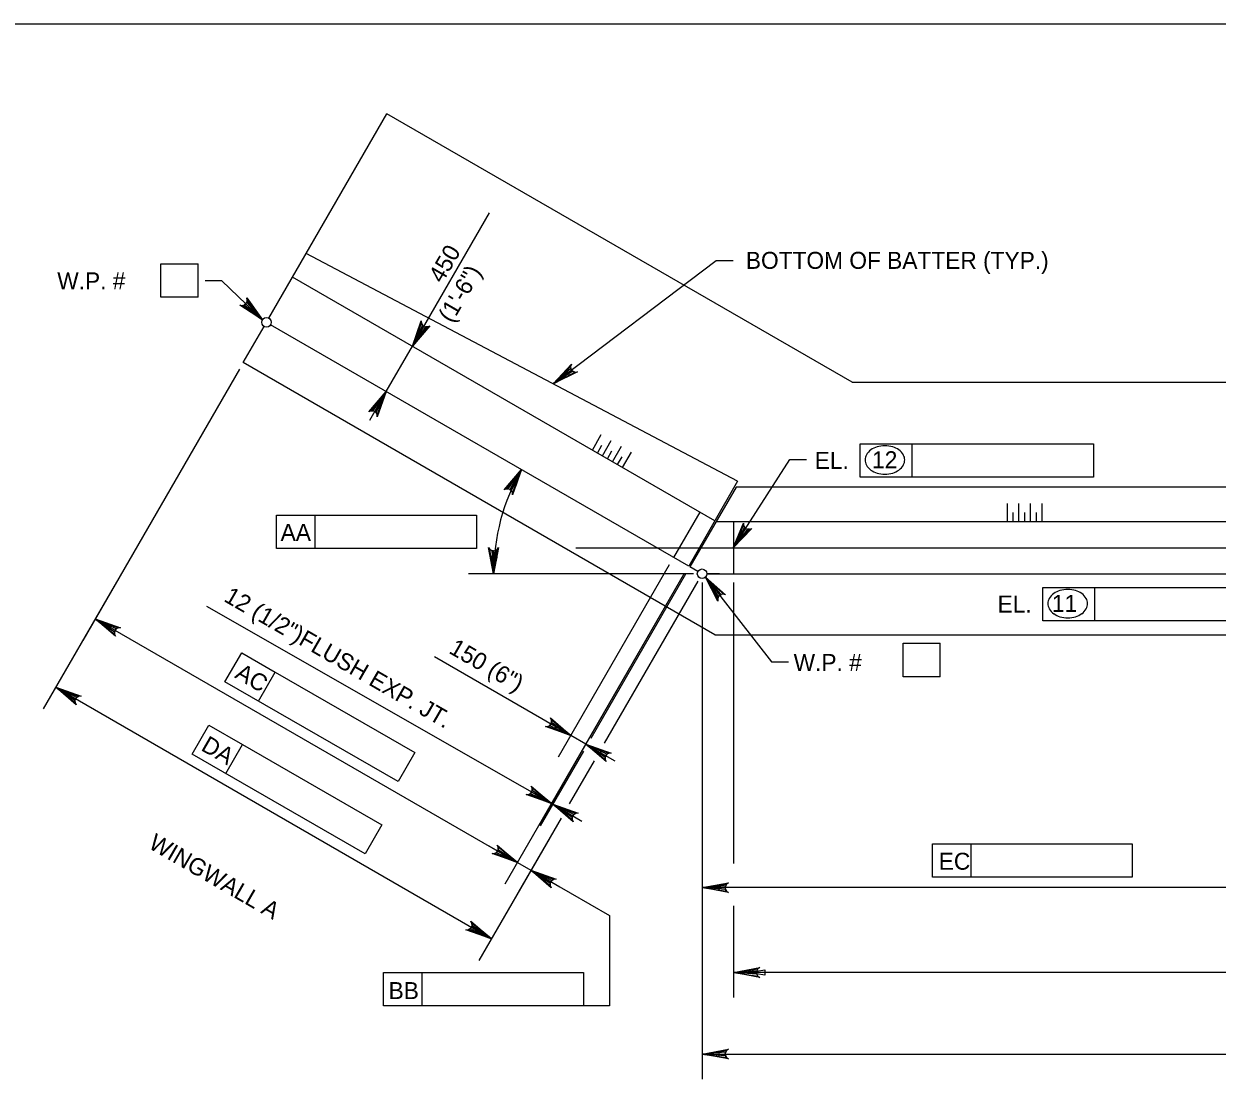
# Model space of a CAD drawing. Extents: x 638340 to 640241, y 295465 to 298435.
# Drawn here: x 638492.9 to 638703.7, y 297640 to 297826.5 of the extents above; entities that cross this region are included whole.
import ezdxf

# ---------------------------------------------------------------- set-up
doc = ezdxf.new("R2010")
doc.units = 0
for name, color, linetype in [('10', 7, 'Continuous'), ('2', 7, 'Continuous'), ('3', 7, 'Continuous')]:
    doc.layers.add(name, color=color, linetype=linetype)

msp = doc.modelspace()

# ---------------------------------------------------------------- linework, layer by layer
at = {"layer": '10'}
for p, q in [((638536.16, 297774.45), (638557.01, 297810.57)), ((638639.18, 297763.13), (638557.01, 297810.57)), ((638618.97, 297745.64), (638542.75, 297785.87)), ((638614.94, 297738.65), (638540.35, 297781.71)), ((638531.63, 297766.61), (638535.31, 297772.98)), ((638610.32, 297730.66), (638536.47, 297773.29)), ((638614.93, 297718.52), (638531.63, 297766.61)), ((638639.18, 297763.13), (638813.43, 297763.13)), ((638618.97, 297745.64), (638610.32, 297730.66)), ((638618.68, 297744.62), (638610.54, 297730.53)), ((638834.85, 297744.54), (638618.68, 297744.62)), ((638612.27, 297740.18), (638607.66, 297732.19)), ((638615.16, 297738.52), (638838.33, 297738.52)), ((638618.23, 297738.52), (638618.23, 297729.29)), ((638590.4, 297733.9), (638855.61, 297733.9)), ((638611.95, 297729.72), (638610.54, 297730.53)), ((638613.54, 297729.29), (638723.45, 297729.29)), ((638615.76, 297729.29), (638613.54, 297729.29)), ((638614.93, 297718.52), (638834.61, 297718.52))]:
    msp.add_line(p, q, dxfattribs=at)
at = {"layer": '2'}
for p, q in [((638475.46, 297826.46), (639261.46, 297826.46)), ((638593.3, 297751.14), (638594.88, 297753.88)), ((638594.19, 297750.63), (638595, 297752.03)), ((638595.07, 297750.12), (638596.65, 297752.85)), ((638595.96, 297749.6), (638596.77, 297751.01)), ((638596.85, 297749.09), (638598.43, 297751.83)), ((638597.74, 297748.58), (638598.55, 297749.98)), ((638598.62, 297748.06), (638600.21, 297750.8)), ((638666.61, 297738.52), (638666.61, 297741.68)), ((638668.66, 297738.52), (638668.66, 297741.68)), ((638670.71, 297738.52), (638670.71, 297741.68)), ((638672.76, 297738.52), (638672.76, 297741.68)), ((638667.63, 297738.52), (638667.63, 297740.14)), ((638669.69, 297738.52), (638669.69, 297740.14)), ((638671.74, 297738.52), (638671.74, 297740.14))]:
    msp.add_line(p, q, dxfattribs=at)
at = {"layer": '3'}
for p, q in [((638561.51, 297769.5), (638575.12, 297793.05)), ((638517.1, 297778.15), (638517.1, 297784.05)), ((638517.1, 297784.05), (638523.7, 297784.05)), ((638523.7, 297778.15), (638523.7, 297784.05)), ((638586.41, 297762.83), (638615.16, 297784.67)), ((638615.16, 297784.67), (638618.16, 297784.67)), ((638527.85, 297781.03), (638524.9, 297781.03)), ((638535.02, 297774.17), (638527.85, 297781.03)), ((638523.7, 297778.15), (638517.1, 297778.15)), ((638556.89, 297761.5), (638561.51, 297769.49)), ((638530.95, 297765.43), (638503.28, 297717.5)), ((638556.89, 297761.5), (638553.94, 297756.39)), ((638640.6, 297752.25), (638649.77, 297752.25)), ((638640.6, 297746.34), (638640.6, 297752.25)), ((638649.77, 297746.34), (638649.77, 297752.25)), ((638649.77, 297752.25), (638681.81, 297752.25)), ((638681.81, 297752.25), (638681.81, 297746.34)), ((638618.2, 297733.86), (638628.17, 297749.46)), ((638628.17, 297749.46), (638631.12, 297749.46)), ((638681.81, 297746.34), (638640.6, 297746.34)), ((638537.51, 297739.67), (638544.36, 297739.67)), ((638537.51, 297733.76), (638537.51, 297739.67)), ((638544.36, 297733.76), (638544.36, 297739.67)), ((638544.36, 297739.67), (638572.82, 297739.67)), ((638572.82, 297739.67), (638572.82, 297733.76)), ((638572.82, 297733.76), (638537.51, 297733.76)), ((638606.89, 297730.86), (638587.27, 297696.88)), ((638611.15, 297729.29), (638571.42, 297729.29)), ((638609.55, 297729.32), (638577.86, 297674.43)), ((638609.55, 297729.32), (638583.88, 297684.86)), ((638609.55, 297729.32), (638589.94, 297695.35)), ((638609.77, 297729.2), (638593.01, 297700.16)), ((638611.92, 297727.96), (638595.4, 297699.34)), ((638613.29, 297728.68), (638624.97, 297713.76)), ((638508.82, 297727.09), (638496.29, 297705.4)), ((638612.69, 297727.75), (638612.69, 297669.41)), ((638618.23, 297727.75), (638618.23, 297678.09)), ((638672.9, 297720.96), (638672.9, 297726.86)), ((638672.9, 297726.86), (638682.07, 297726.86)), ((638682.07, 297720.96), (638682.07, 297726.86)), ((638682.07, 297726.86), (638714.01, 297726.86)), ((638580.98, 297691.65), (638525.2, 297723.5)), ((638505.49, 297721.33), (638580.08, 297678.27)), ((638714.11, 297720.96), (638672.9, 297720.96)), ((638528.41, 297710.22), (638531.37, 297715.34)), ((638531.37, 297715.34), (638537.29, 297711.92)), ((638648.18, 297717.01), (638654.77, 297717.01)), ((638648.18, 297711.1), (638648.18, 297717.01)), ((638654.77, 297711.1), (638654.77, 297717.01)), ((638584.37, 297703.67), (638565.42, 297714.62)), ((638624.97, 297713.76), (638627.93, 297713.76)), ((638534.34, 297706.8), (638537.29, 297711.92)), ((638537.29, 297711.92), (638561.94, 297697.69)), ((638654.77, 297711.1), (638648.18, 297711.1)), ((638498.51, 297709.23), (638575.46, 297664.81)), ((638558.98, 297692.57), (638528.41, 297710.22)), ((638522.61, 297697.44), (638525.56, 297702.56)), ((638525.56, 297702.56), (638531.49, 297699.14)), ((638586.93, 297702.2), (638584.37, 297703.67)), ((638592.15, 297699.18), (638589.49, 297700.72)), ((638528.54, 297694.02), (638531.49, 297699.14)), ((638531.49, 297699.14), (638556.13, 297684.91)), ((638553.18, 297679.79), (638522.61, 297697.44)), ((638561.94, 297697.69), (638558.98, 297692.57)), ((638591.74, 297697.96), (638584.11, 297684.73)), ((638593.61, 297696.25), (638589.21, 297688.63)), ((638594.71, 297697.7), (638597.27, 297696.23)), ((638583.54, 297690.17), (638580.98, 297691.65)), ((638586.32, 297688.57), (638586.1, 297688.7)), ((638612.69, 297688.73), (638612.69, 297640)), ((638587.77, 297686.13), (638580.23, 297673.07)), ((638588.88, 297687.09), (638591.43, 297685.61)), ((638556.13, 297684.91), (638553.18, 297679.79)), ((638585.77, 297682.66), (638573.24, 297660.97)), ((638653.36, 297681.57), (638660.21, 297681.57)), ((638653.36, 297675.66), (638653.36, 297681.57)), ((638660.21, 297675.66), (638660.21, 297681.57)), ((638660.21, 297681.57), (638688.66, 297681.57)), ((638688.66, 297681.57), (638688.66, 297675.66)), ((638577.52, 297679.75), (638574.96, 297681.22)), ((638580.08, 297678.27), (638582.44, 297676.91)), ((638582.44, 297676.9), (638596.31, 297668.9)), ((638585, 297675.43), (638587.56, 297673.95)), ((638688.66, 297675.66), (638653.36, 297675.66)), ((638726.39, 297673.84), (638612.69, 297673.84)), ((638596.31, 297668.9), (638596.31, 297652.94)), ((638618.23, 297670.61), (638618.23, 297654.42)), ((638556.41, 297658.85), (638563.25, 297658.85)), ((638556.41, 297652.94), (638556.41, 297658.85)), ((638563.25, 297652.94), (638563.25, 297658.85)), ((638563.25, 297658.85), (638591.71, 297658.85)), ((638591.71, 297658.85), (638591.71, 297652.94)), ((638835.25, 297658.84), (638620.8, 297658.84)), ((638591.71, 297652.94), (638556.41, 297652.94)), ((638596.31, 297652.94), (638591.71, 297652.94)), ((638612.69, 297644.43), (638840.95, 297644.43))]:
    msp.add_line(p, q, dxfattribs=at)
for points in [[(638535.02, 297774.17), (638531.05, 297776.76), (638531.48, 297776.69), (638531.83, 297776.79), (638532.08, 297776.98), (638532.26, 297777.24), (638532.34, 297777.59), (638532.25, 297778.02), (638535.02, 297774.17), (638532.34, 297777.59), (638532.26, 297777.24), (638535.02, 297774.17), (638532.08, 297776.98), (638531.83, 297776.79), (638535.02, 297774.17), (638531.48, 297776.69)], [(638561.51, 297769.5), (638563.08, 297773.97), (638563.12, 297773.53), (638563.3, 297773.22), (638563.54, 297773.01), (638563.84, 297772.9), (638564.2, 297772.91), (638564.6, 297773.09), (638561.51, 297769.5), (638564.2, 297772.91), (638563.84, 297772.9), (638561.51, 297769.5), (638563.54, 297773.01), (638563.3, 297773.22), (638561.51, 297769.5), (638563.12, 297773.53)], [(638586.41, 297762.83), (638589.59, 297766.34), (638589.46, 297765.93), (638589.5, 297765.57), (638589.64, 297765.29), (638589.88, 297765.07), (638590.21, 297764.93), (638590.65, 297764.95), (638586.41, 297762.83), (638590.21, 297764.93), (638589.88, 297765.07), (638586.41, 297762.83), (638589.64, 297765.29), (638589.5, 297765.57), (638586.41, 297762.83), (638589.46, 297765.93)], [(638556.89, 297761.5), (638555.32, 297757.03), (638555.28, 297757.47), (638555.11, 297757.78), (638554.86, 297757.98), (638554.56, 297758.1), (638554.2, 297758.09), (638553.81, 297757.9), (638556.89, 297761.5), (638554.2, 297758.09), (638554.56, 297758.1), (638556.89, 297761.5), (638554.86, 297757.98), (638555.11, 297757.78), (638556.89, 297761.5), (638555.28, 297757.47)], [(638580.78, 297747.71), (638579.21, 297743.24), (638579.17, 297743.67), (638579, 297743.99), (638578.75, 297744.19), (638578.45, 297744.3), (638578.09, 297744.3), (638577.7, 297744.11), (638580.78, 297747.71), (638578.09, 297744.3), (638578.45, 297744.3), (638580.78, 297747.71), (638578.75, 297744.19), (638579, 297743.99), (638580.78, 297747.71), (638579.17, 297743.67)], [(638618.2, 297733.86), (638619.98, 297738.26), (638619.99, 297737.83), (638620.16, 297737.5), (638620.39, 297737.29), (638620.68, 297737.17), (638621.05, 297737.15), (638621.45, 297737.32), (638618.2, 297733.86), (638621.05, 297737.15), (638620.68, 297737.17), (638618.2, 297733.86), (638620.39, 297737.29), (638620.16, 297737.5), (638618.2, 297733.86), (638619.99, 297737.83)], [(638575.85, 297729.29), (638574.97, 297733.95), (638575.22, 297733.59), (638575.54, 297733.41), (638575.85, 297733.35), (638576.16, 297733.41), (638576.47, 297733.59), (638576.72, 297733.95), (638575.85, 297729.29), (638576.47, 297733.59), (638576.16, 297733.41), (638575.85, 297729.29), (638575.85, 297733.35), (638575.54, 297733.41), (638575.85, 297729.29), (638575.22, 297733.59)], [(638613.29, 297728.68), (638616.85, 297725.55), (638616.44, 297725.68), (638616.08, 297725.63), (638615.8, 297725.48), (638615.58, 297725.25), (638615.45, 297724.91), (638615.48, 297724.47), (638613.29, 297728.68), (638615.45, 297724.91), (638615.58, 297725.25), (638613.29, 297728.68), (638615.8, 297725.48), (638616.08, 297725.63), (638613.29, 297728.68), (638616.44, 297725.68)], [(638505.49, 297721.33), (638509.96, 297719.76), (638509.53, 297719.72), (638509.21, 297719.55), (638509.01, 297719.3), (638508.9, 297719), (638508.9, 297718.64), (638509.09, 297718.25), (638505.49, 297721.33), (638508.9, 297718.64), (638508.9, 297719), (638505.49, 297721.33), (638509.01, 297719.3), (638509.21, 297719.55), (638505.49, 297721.33), (638509.53, 297719.72)], [(638498.51, 297709.23), (638502.98, 297707.66), (638502.54, 297707.63), (638502.23, 297707.45), (638502.02, 297707.2), (638501.91, 297706.91), (638501.92, 297706.54), (638502.11, 297706.15), (638498.51, 297709.23), (638501.92, 297706.54), (638501.91, 297706.91), (638498.51, 297709.23), (638502.02, 297707.2), (638502.23, 297707.45), (638498.51, 297709.23), (638502.54, 297707.63)], [(638589.49, 297700.72), (638585.01, 297702.29), (638585.45, 297702.33), (638585.77, 297702.51), (638585.97, 297702.75), (638586.08, 297703.05), (638586.07, 297703.41), (638585.89, 297703.81), (638589.49, 297700.72), (638586.07, 297703.41), (638586.08, 297703.05), (638589.49, 297700.72), (638585.97, 297702.75), (638585.77, 297702.51), (638589.49, 297700.72), (638585.45, 297702.33)], [(638592.15, 297699.18), (638596.62, 297697.61), (638596.19, 297697.57), (638595.87, 297697.39), (638595.67, 297697.15), (638595.56, 297696.85), (638595.56, 297696.49), (638595.75, 297696.1), (638592.15, 297699.18), (638595.56, 297696.49), (638595.56, 297696.85), (638592.15, 297699.18), (638595.67, 297697.15), (638595.87, 297697.39), (638592.15, 297699.18), (638596.19, 297697.57)], [(638586.1, 297688.7), (638581.62, 297690.27), (638582.06, 297690.3), (638582.38, 297690.48), (638582.58, 297690.73), (638582.69, 297691.03), (638582.68, 297691.39), (638582.5, 297691.78), (638586.1, 297688.7), (638582.68, 297691.39), (638582.69, 297691.03), (638586.1, 297688.7), (638582.58, 297690.73), (638582.38, 297690.48), (638586.1, 297688.7), (638582.06, 297690.3)], [(638586.32, 297688.57), (638590.79, 297686.99), (638590.36, 297686.96), (638590.04, 297686.78), (638589.84, 297686.54), (638589.73, 297686.24), (638589.73, 297685.88), (638589.92, 297685.48), (638586.32, 297688.57), (638589.73, 297685.88), (638589.73, 297686.24), (638586.32, 297688.57), (638589.84, 297686.54), (638590.04, 297686.78), (638586.32, 297688.57), (638590.36, 297686.96)], [(638580.08, 297678.27), (638575.6, 297679.84), (638576.04, 297679.88), (638576.36, 297680.06), (638576.56, 297680.3), (638576.67, 297680.6), (638576.67, 297680.96), (638576.48, 297681.36), (638580.08, 297678.27), (638576.67, 297680.96), (638576.67, 297680.6), (638580.08, 297678.27), (638576.56, 297680.3), (638576.36, 297680.06), (638580.08, 297678.27), (638576.04, 297679.88)], [(638582.44, 297676.9), (638586.91, 297675.33), (638586.48, 297675.3), (638586.16, 297675.12), (638585.96, 297674.87), (638585.85, 297674.57), (638585.85, 297674.21), (638586.04, 297673.82), (638582.44, 297676.9), (638585.85, 297674.21), (638585.85, 297674.57), (638582.44, 297676.9), (638585.96, 297674.87), (638586.16, 297675.12), (638582.44, 297676.9), (638586.48, 297675.3)], [(638612.69, 297673.84), (638617.35, 297674.71), (638616.99, 297674.46), (638616.8, 297674.15), (638616.75, 297673.84), (638616.8, 297673.52), (638616.99, 297673.21), (638617.35, 297672.96), (638612.69, 297673.84), (638616.99, 297673.21), (638616.8, 297673.52), (638612.69, 297673.84), (638616.75, 297673.84), (638616.8, 297674.15), (638612.69, 297673.84), (638616.99, 297674.46)], [(638575.46, 297664.81), (638570.98, 297666.38), (638571.42, 297666.42), (638571.74, 297666.6), (638571.94, 297666.84), (638572.05, 297667.14), (638572.04, 297667.5), (638571.86, 297667.9), (638575.46, 297664.81), (638572.04, 297667.5), (638572.05, 297667.14), (638575.46, 297664.81), (638571.94, 297666.84), (638571.74, 297666.6), (638575.46, 297664.81), (638571.42, 297666.42)], [(638618.23, 297658.84), (638622.89, 297659.72), (638622.54, 297659.47), (638622.35, 297659.16), (638622.3, 297658.84), (638622.35, 297658.53), (638622.54, 297658.22), (638622.89, 297657.97), (638618.23, 297658.84), (638622.54, 297658.22), (638622.35, 297658.53), (638618.23, 297658.84), (638622.3, 297658.84), (638622.35, 297659.16), (638618.23, 297658.84), (638622.54, 297659.47)], [(638612.69, 297644.43), (638617.35, 297645.3), (638616.99, 297645.05), (638616.8, 297644.74), (638616.75, 297644.43), (638616.8, 297644.12), (638616.99, 297643.8), (638617.35, 297643.56), (638612.69, 297644.43), (638616.99, 297643.8), (638616.8, 297644.12), (638612.69, 297644.43), (638616.75, 297644.43), (638616.8, 297644.74), (638612.69, 297644.43), (638616.99, 297645.05)]]:
    msp.add_lwpolyline(points, dxfattribs=at)
for points in [[(638533.22, 297776.57), (638532.54, 297775.86), (638535.02, 297774.17)], [(638562.56, 297772.3), (638563.41, 297771.81), (638561.51, 297769.49)], [(638589.31, 297764.4), (638588.7, 297765.2), (638586.62, 297762.99)], [(638554.99, 297759.19), (638555.84, 297758.7), (638556.89, 297761.5)], [(638578.98, 297745.32), (638579.85, 297744.87), (638580.78, 297747.71)], [(638576.46, 297732.22), (638575.48, 297732.26), (638575.85, 297729.29)], [(638614.72, 297726.06), (638615.49, 297726.67), (638613.29, 297728.69)], [(638508.29, 297720.28), (638507.8, 297719.43), (638505.49, 297721.33)], [(638501.31, 297708.18), (638500.82, 297707.33), (638498.51, 297709.23)], [(638587.18, 297702.62), (638586.68, 297701.77), (638589.49, 297700.72)], [(638594.96, 297698.13), (638594.46, 297697.28), (638592.15, 297699.18)], [(638583.79, 297690.6), (638583.29, 297689.75), (638586.1, 297688.7)], [(638589.12, 297687.52), (638588.63, 297686.66), (638586.32, 297688.57)], [(638577.77, 297680.17), (638577.27, 297679.32), (638580.08, 297678.27)], [(638585.24, 297675.86), (638584.75, 297675), (638582.44, 297676.91)], [(638615.64, 297674.33), (638615.64, 297673.35), (638612.69, 297673.84)], [(638573.15, 297666.71), (638572.65, 297665.86), (638575.46, 297664.81)], [(638623.76, 297659.34), (638623.76, 297658.35), (638620.8, 297658.84)], [(638615.64, 297644.92), (638615.64, 297643.94), (638612.69, 297644.43)]]:
    msp.add_lwpolyline(points, close=True, dxfattribs=at)
for centre in [(638535.74, 297773.72), (638612.69, 297729.29)]:
    msp.add_circle(centre, 0.85, dxfattribs=at)
for centre, radius, start, end in [((638644.1, 297748.94), 2.76, 125.6316, 149.9767), ((638644.63, 297748.2), 3.66, 106.5358, 125.6316), ((638644.97, 297747.04), 4.87, 90, 106.5358), ((638644.97, 297747.04), 4.87, 73.4642, 90), ((638645.32, 297748.2), 3.66, 54.3684, 73.4642), ((638645.85, 297748.94), 2.76, 30.0233, 54.3684), ((638643.3, 297749.4), 1.83, 149.9767, 180), ((638643.3, 297749.4), 1.83, 180, 210.0233), ((638646.65, 297749.4), 1.83, 0, 30.0233), ((638646.65, 297749.4), 1.83, 329.9767, 0), ((638612.69, 297729.29), 36.84, 149.9988, 180), ((638644.1, 297749.87), 2.76, 210.0233, 234.3684), ((638644.63, 297750.6), 3.66, 234.3684, 253.4642), ((638644.97, 297751.76), 4.87, 253.4642, 270), ((638644.97, 297751.76), 4.87, 270, 286.5358), ((638645.32, 297750.6), 3.66, 286.5358, 305.6316), ((638645.85, 297749.87), 2.76, 305.6316, 329.9767), ((638612.69, 297729.29), 36.84, 174.95, 175.4061), ((638676.4, 297723.55), 2.76, 125.6316, 149.9767), ((638676.93, 297722.82), 3.66, 106.5358, 125.6316), ((638677.28, 297721.66), 4.87, 90, 106.5358), ((638677.28, 297721.66), 4.87, 73.4642, 90), ((638677.62, 297722.82), 3.66, 54.3684, 73.4642), ((638678.15, 297723.55), 2.76, 30.0233, 54.3684), ((638675.6, 297724.02), 1.83, 149.9767, 180), ((638675.6, 297724.02), 1.83, 180, 210.0233), ((638678.95, 297724.02), 1.83, 0, 30.0233), ((638678.95, 297724.02), 1.83, 329.9767, 0), ((638676.4, 297724.48), 2.76, 210.0233, 234.3684), ((638676.93, 297725.22), 3.66, 234.3684, 253.4642), ((638677.28, 297726.38), 4.87, 253.4642, 270), ((638677.28, 297726.38), 4.87, 270, 286.5358), ((638677.62, 297725.22), 3.66, 286.5358, 305.6316), ((638678.15, 297724.48), 2.76, 305.6316, 329.9767)]:
    msp.add_arc(centre, radius, start, end, dxfattribs=at)

# ---------------------------------------------------------------- texts
for s, height, rotation, p in [('450', 3, 60, (638566.8, 297780.46)), ('(1\'-6")', 3, 60, (638568.52, 297773.45)), ('12 (1/2")FLUSH EXP. JT.', 3.0001, 330, (638528.03, 297724.54)), ('150 (6")', 3, 330, (638567.78, 297715.38)), ('AC', 3, 330, (638529.98, 297711.02)), ('DA', 3, 330.0005, (638524, 297698.2)), ('WINGWALL A', 3, 330.0005, (638514.7, 297680.93))]:
    msp.add_text(s, height=height, rotation=rotation, dxfattribs=at).set_placement(p)
for s, height, p in [('BOTTOM OF BATTER (TYP.)', 3.0001, (638620.42, 297783.17)), ('W.P. # ', 3, (638498.78, 297779.55)), ('EL.', 3, (638632.58, 297747.83)), ('12', 3, (638642.71, 297747.94)), ('AA', 3, (638538.24, 297735.11)), ('EL.', 3, (638664.88, 297722.44)), ('11', 3, (638674.48, 297722.56)), ('W.P. # ', 3, (638628.86, 297712.12)), ('EC', 3, (638654.49, 297677)), ('BB', 3, (638557.31, 297654.15))]:
    msp.add_text(s, height=height, dxfattribs=at).set_placement(p)

doc.saveas('drawing.dxf')
